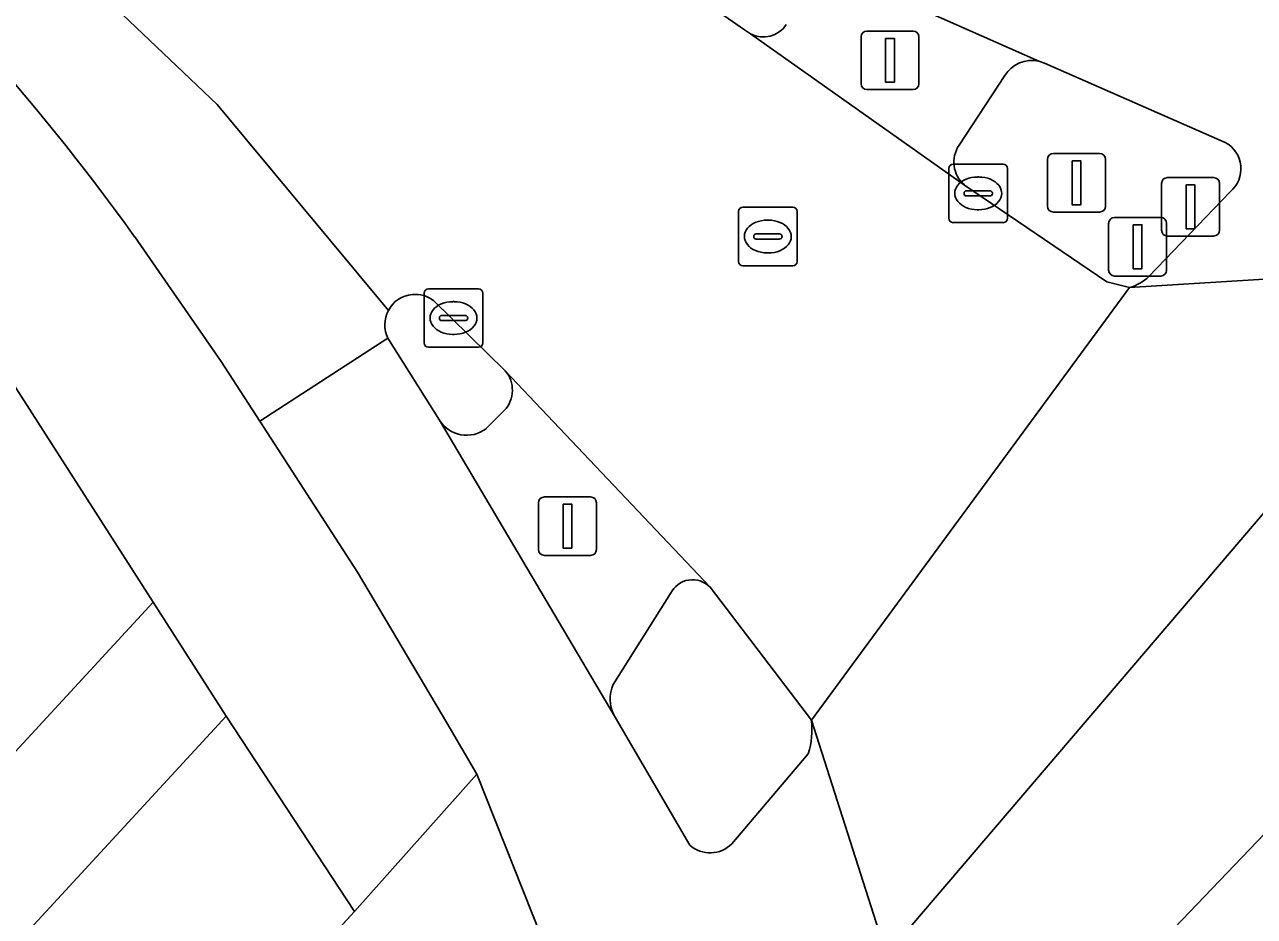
# Model space of a CAD drawing. Extents: x 159039 to 160102, y 381214 to 382524.
# Drawn here: x 159827.01 to 159848.02, y 381912.76 to 381928 of the extents above; entities that cross this region are included whole.
import ezdxf

# ---------------------------------------------------------------- set-up
doc = ezdxf.new("R2010")
doc.units = 0
for name, color, linetype in [('IMGEO_Drukknoppaal', 7, 'Continuous'), ('IMGEO_Fietspad_gesloten', 7, 'Continuous'), ('IMGEO_Groenvoorziening', 7, 'Continuous'), ('IMGEO_Kolk', 7, 'Continuous'), ('IMGEO_Lichtmast', 7, 'Continuous'), ('IMGEO_Rijbaan_lokaal_gesloten', 7, 'Continuous'), ('IMGEO_Rijbaan_regionaal_gesloten', 7, 'Continuous'), ('IMGEO_Rioolput', 7, 'Continuous'), ('IMGEO_Verkeerseiland_gesloten', 7, 'Continuous'), ('IMGEO_Verkeerseiland_groen', 7, 'Continuous'), ('IMGEO_Verkeersregelinstallatiepaal', 7, 'Continuous'), ('IMGEO_Voetpad_gesloten', 7, 'Continuous'), ('IMGEO_Voetpad_open', 7, 'Continuous')]:
    doc.layers.add(name, color=color, linetype=linetype)

msp = doc.modelspace()

# ---------------------------------------------------------------- linework, layer by layer
at = {"layer": 'IMGEO_Drukknoppaal'}
for p, q in [((159846.531, 381925.383), (159847.321, 381925.383)), ((159847.321, 381925.383), (159846.531, 381925.383)), ((159846.431, 381924.483), (159846.431, 381925.283)), ((159846.431, 381925.283), (159846.431, 381924.483)), ((159847.421, 381925.283), (159847.421, 381924.483)), ((159847.421, 381924.483), (159847.421, 381925.283)), ((159847.321, 381924.383), (159846.531, 381924.383)), ((159846.531, 381924.383), (159847.321, 381924.383))]:
    msp.add_line(p, q, dxfattribs=at)
msp.add_lwpolyline([(159846.851, 381925.258), (159847.001, 381925.258), (159847.001, 381924.508), (159846.851, 381924.508), (159846.851, 381925.258)], dxfattribs=at)
for centre, start, end in [((159846.531, 381925.283), 90, 180), ((159846.531, 381925.283), 90, 180), ((159847.321, 381925.283), 0, 90), ((159847.321, 381925.283), 360, 90), ((159846.531, 381924.483), 180, 270), ((159846.531, 381924.483), 180, 270), ((159847.321, 381924.483), 270, 0), ((159847.321, 381924.483), 270, 0)]:
    msp.add_arc(centre, 0.1, start, end, dxfattribs=at)
at = {"layer": 'IMGEO_Fietspad_gesloten'}
for points in [[(159840.044, 381932.113), (159838.443, 381932.851), (159837.365, 381930.455), (159840.274, 381929.172), (159844.333, 381927.37), (159844.43, 381927.337), (159847.518, 381925.985)], [(159847.606, 381925.139), (159846.213, 381923.695)], [(159845.881, 381923.503), (159851.776, 381923.869)], [(159838.374, 381913.975), (159837.081, 381916.194), (159834.097, 381921.239), (159833.213, 381922.637), (159831.026, 381921.22), (159832.697, 381918.64), (159834.219, 381916.068), (159834.735, 381915.192), (159835.844, 381912.392)], [(159841.732, 381912.105), (159840.448, 381916.114)], [(159840.395, 381915.539), (159839.088, 381913.998)]]:
    msp.add_lwpolyline(points, dxfattribs=at)
for centre, radius, start, end in [((159847.272, 381925.532), 0.515, 310.3476, 61.5294), ((159845.705, 381924.19), 0.709, 284.3531, 315.7297), ((159839.164, 381915.942), 1.295, 341.8524, 7.615), ((159838.719, 381914.37), 0.524, 228.8758, 314.8143)]:
    msp.add_arc(centre, radius, start, end, dxfattribs=at)
at = {"layer": 'IMGEO_Groenvoorziening'}
msp.add_lwpolyline([(159822.911, 381917.483), (159825.971, 381914.624), (159829.204, 381918.127), (159826.713, 381922.012), (159826.119, 381922.937), (159824.951, 381924.758)], dxfattribs=at)
at = {"layer": 'IMGEO_Kolk'}
for p, q in [((159842.798, 381924.687), (159842.798, 381925.539)), ((159842.873, 381925.613), (159843.725, 381925.613)), ((159843.799, 381925.539), (159843.799, 381924.687)), ((159843.286, 381925.393), (159843.311, 381925.393)), ((159843.057, 381925.107), (159843.057, 381925.119)), ((159843.1, 381925.156), (159843.498, 381925.156)), ((159843.541, 381925.119), (159843.541, 381925.107)), ((159843.495, 381925.07), (159843.097, 381925.07)), ((159843.309, 381924.833), (159843.284, 381924.833)), ((159843.725, 381924.613), (159842.873, 381924.613)), ((159833.909, 381923.483), (159834.761, 381923.483)), ((159833.834, 381922.557), (159833.834, 381923.409)), ((159834.322, 381923.263), (159834.347, 381923.263)), ((159834.835, 381923.409), (159834.835, 381922.557)), ((159834.136, 381923.026), (159834.534, 381923.026)), ((159834.093, 381922.977), (159834.093, 381922.989)), ((159834.531, 381922.94), (159834.133, 381922.94)), ((159834.577, 381922.989), (159834.577, 381922.977)), ((159834.345, 381922.703), (159834.32, 381922.703)), ((159834.761, 381922.483), (159833.909, 381922.483))]:
    msp.add_line(p, q, dxfattribs=at)
for points in [[(159842.798, 381924.687), (159842.798, 381925.539)], [(159842.873, 381925.613), (159843.725, 381925.613)], [(159843.799, 381925.539), (159843.799, 381924.687)], [(159843.725, 381924.613), (159842.873, 381924.613)], [(159833.909, 381923.483), (159834.761, 381923.483)], [(159833.834, 381922.557), (159833.834, 381923.409)], [(159834.835, 381923.409), (159834.835, 381922.557)], [(159834.761, 381922.483), (159833.909, 381922.483)]]:
    msp.add_lwpolyline(points, dxfattribs=at)
for centre, radius, start, end in [((159842.875, 381925.537), 0.0765, 91.552, 178.448), ((159842.875, 381925.537), 0.0765, 91.552, 178.448), ((159843.723, 381925.537), 0.0765, 1.552, 88.448), ((159843.723, 381925.537), 0.0765, 1.552, 88.448), ((159843.097, 381925.116), 0.0403, 85.8775, 175.7526), ((159843.094, 381925.106), 0.0366, 178.938, 274.7102), ((159843.498, 381925.113), 0.043, 264.8664, 352.4533), ((159843.502, 381925.118), 0.0386, 1.7309, 96.639), ((159842.875, 381924.689), 0.0765, 181.552, 268.448), ((159842.875, 381924.689), 0.0765, 181.552, 268.448), ((159843.723, 381924.689), 0.0765, 271.552, 358.448), ((159843.723, 381924.689), 0.0765, 271.552, 358.448), ((159833.911, 381923.407), 0.0765, 91.552, 178.448), ((159833.911, 381923.407), 0.0765, 91.552, 178.448), ((159834.759, 381923.407), 0.0765, 1.552, 88.448), ((159834.759, 381923.407), 0.0765, 1.552, 88.448), ((159834.133, 381922.986), 0.0403, 85.8775, 175.7526), ((159834.538, 381922.988), 0.0386, 1.7309, 96.639), ((159834.13, 381922.976), 0.0366, 178.938, 274.7102), ((159834.534, 381922.983), 0.043, 264.8664, 352.4533), ((159833.911, 381922.559), 0.0765, 181.552, 268.448), ((159833.911, 381922.559), 0.0765, 181.552, 268.448), ((159834.759, 381922.559), 0.0765, 271.552, 358.448), ((159834.759, 381922.559), 0.0765, 271.552, 358.448)]:
    msp.add_arc(centre, radius, start, end, dxfattribs=at)
for centre, major_axis, ratio, start_param, end_param in [((159843.285, 381925.113), (-0.387, 0.002), 0.722429, 4.712389, 7.853982), ((159843.31, 381925.113), (-0.39, 0.002), 0.717154, 1.570796, 4.712389), ((159834.321, 381922.983), (-0.387, 0.002), 0.722429, 4.712389, 7.853982), ((159834.346, 381922.983), (-0.39, 0.002), 0.717154, 1.570796, 4.712389)]:
    msp.add_ellipse(centre, major_axis=major_axis, ratio=ratio, start_param=start_param, end_param=end_param, dxfattribs=at)
at = {"layer": 'IMGEO_Lichtmast'}
for p, q in [((159844.583, 381925.794), (159845.373, 381925.794)), ((159845.373, 381925.794), (159844.583, 381925.794)), ((159844.483, 381924.894), (159844.483, 381925.694)), ((159844.483, 381925.694), (159844.483, 381924.894)), ((159845.473, 381925.694), (159845.473, 381924.894)), ((159845.473, 381924.894), (159845.473, 381925.694)), ((159845.373, 381924.794), (159844.583, 381924.794)), ((159844.583, 381924.794), (159845.373, 381924.794))]:
    msp.add_line(p, q, dxfattribs=at)
msp.add_lwpolyline([(159844.903, 381925.669), (159845.053, 381925.669), (159845.053, 381924.919), (159844.903, 381924.919), (159844.903, 381925.669)], dxfattribs=at)
for centre, start, end in [((159844.583, 381925.694), 90, 180), ((159844.583, 381925.694), 90, 180), ((159845.373, 381925.694), 0, 90), ((159845.373, 381925.694), 360, 90), ((159844.583, 381924.894), 180, 270), ((159844.583, 381924.894), 180, 270), ((159845.373, 381924.894), 270, 0), ((159845.373, 381924.894), 270, 0)]:
    msp.add_arc(centre, 0.1, start, end, dxfattribs=at)
at = {"layer": 'IMGEO_Rijbaan_lokaal_gesloten'}
for points in [[(159801.104, 381962.181), (159798.9, 381960.204), (159800.971, 381957.815), (159807.484, 381950.275), (159811.787, 381945.459), (159818.497, 381938.117), (159824.221, 381932.315), (159828.682, 381928.17), (159830.3, 381926.63), (159833.224, 381923.111)], [(159833.224, 381923.111), (159830.3, 381926.63), (159828.682, 381928.17), (159824.221, 381932.315), (159818.497, 381938.117), (159811.787, 381945.459), (159807.484, 381950.275), (159800.971, 381957.815), (159798.9, 381960.204)], [(159834.001, 381923.276), (159835.217, 381922.082), (159838.719, 381918.385), (159840.448, 381916.114), (159845.881, 381923.503), (159845.499, 381923.599), (159843.065, 381925.256), (159839.408, 381927.838), (159839.308, 381927.909), (159836.836, 381929.627)], [(159828.888, 381924.371), (159830.366, 381922.239), (159831.026, 381921.22), (159833.213, 381922.637)]]:
    msp.add_lwpolyline(points, dxfattribs=at)
msp.add_lwpolyline([(159851.776, 381923.869), (159845.881, 381923.503), (159840.448, 381916.114), (159841.732, 381912.105)], close=True, dxfattribs=at)
for centre, radius, start, end in [((159796.562, 381901.188), 39.779, 35.6466, 48.517), ((159833.661, 381922.898), 0.486, 93.4183, 153.9618), ((159833.683, 381922.869), 0.517, 52.0137, 95.6449), ((159833.678, 381922.863), 0.517, 151.3993, 205.9418)]:
    msp.add_arc(centre, radius, start, end, dxfattribs=at)
at = {"layer": 'IMGEO_Rijbaan_regionaal_gesloten'}
for points in [[(159861.117, 381927.672), (159858.668, 381930.002), (159855.553, 381926.861), (159855.462, 381926.77), (159852.68, 381924.276), (159851.776, 381923.869), (159841.732, 381912.105), (159841.799, 381911.893)], [(159862.28, 381915.168), (159865.055, 381918.022), (159865.226, 381918.189), (159868.068, 381921.059), (159866.19, 381922.846), (159863.621, 381925.29), (159861.117, 381927.672), (159839.614, 381905.211), (159836.808, 381901.913), (159839.399, 381899.421), (159841.852, 381897.063), (159844.712, 381900.481), (159847.025, 381903.085)], [(159841.602, 381909.357), (159841.372, 381908.61), (159839.733, 381905.437), (159839.614, 381905.211), (159861.117, 381927.672)]]:
    msp.add_lwpolyline(points, dxfattribs=at)
at = {"layer": 'IMGEO_Rioolput'}
for p, q in [((159839.204, 381923.95), (159839.204, 381924.802)), ((159839.279, 381924.876), (159840.131, 381924.876)), ((159840.205, 381924.802), (159840.205, 381923.95)), ((159839.692, 381924.656), (159839.717, 381924.656)), ((159839.463, 381924.37), (159839.463, 381924.382)), ((159839.901, 381924.333), (159839.503, 381924.333)), ((159839.506, 381924.419), (159839.904, 381924.419)), ((159839.947, 381924.382), (159839.947, 381924.37)), ((159839.715, 381924.096), (159839.69, 381924.096)), ((159840.131, 381923.876), (159839.279, 381923.876))]:
    msp.add_line(p, q, dxfattribs=at)
for points in [[(159839.204, 381923.95), (159839.204, 381924.802)], [(159839.279, 381924.876), (159840.131, 381924.876)], [(159840.205, 381924.802), (159840.205, 381923.95)], [(159840.131, 381923.876), (159839.279, 381923.876)]]:
    msp.add_lwpolyline(points, dxfattribs=at)
for centre, radius, start, end in [((159839.281, 381924.8), 0.0765, 91.552, 178.448), ((159839.281, 381924.8), 0.0765, 91.552, 178.448), ((159840.129, 381924.8), 0.0765, 1.552, 88.448), ((159840.129, 381924.8), 0.0765, 1.552, 88.448), ((159839.503, 381924.379), 0.0403, 85.8775, 175.7526), ((159839.5, 381924.369), 0.0366, 178.938, 274.7102), ((159839.904, 381924.376), 0.043, 264.8664, 352.4533), ((159839.908, 381924.381), 0.0386, 1.7309, 96.639), ((159839.281, 381923.952), 0.0765, 181.552, 268.448), ((159839.281, 381923.952), 0.0765, 181.552, 268.448), ((159840.129, 381923.952), 0.0765, 271.552, 358.448), ((159840.129, 381923.952), 0.0765, 271.552, 358.448)]:
    msp.add_arc(centre, radius, start, end, dxfattribs=at)
for centre, major_axis, ratio, start_param, end_param in [((159839.691, 381924.376), (-0.387, 0.002), 0.722429, 4.712389, 7.853982), ((159839.716, 381924.376), (-0.39, 0.002), 0.717154, 1.570796, 4.712389)]:
    msp.add_ellipse(centre, major_axis=major_axis, ratio=ratio, start_param=start_param, end_param=end_param, dxfattribs=at)
at = {"layer": 'IMGEO_Verkeerseiland_gesloten'}
for points in [[(159836.836, 381929.627), (159839.308, 381927.909), (159839.408, 381927.838)], [(159847.518, 381925.985), (159844.43, 381927.337), (159844.333, 381927.37)], [(159843.756, 381927.125), (159842.972, 381925.936)], [(159843.065, 381925.256), (159845.499, 381923.599), (159845.881, 381923.503)], [(159846.213, 381923.695), (159847.606, 381925.139)], [(159835.217, 381922.082), (159834.001, 381923.276)], [(159833.213, 381922.637), (159834.097, 381921.239)], [(159834.89, 381921.092), (159835.201, 381921.403)], [(159840.448, 381916.114), (159838.719, 381918.385)], [(159838.043, 381918.278), (159837.063, 381916.722)], [(159837.081, 381916.194), (159838.374, 381913.975)], [(159839.088, 381913.998), (159840.395, 381915.539)]]:
    msp.add_lwpolyline(points, dxfattribs=at)
for centre, radius, start, end in [((159839.627, 381928.253), 0.469, 242.2085, 326.9189), ((159844.211, 381926.855), 0.529, 76.6852, 149.328), ((159843.396, 381925.648), 0.513, 145.7858, 229.7897), ((159847.272, 381925.532), 0.515, 310.3476, 61.5294), ((159845.705, 381924.19), 0.709, 284.3531, 315.7297), ((159833.661, 381922.898), 0.486, 93.4183, 153.9618), ((159833.683, 381922.869), 0.517, 52.0137, 95.6449), ((159833.678, 381922.863), 0.517, 151.3993, 205.9418), ((159834.838, 381921.751), 0.503, 316.1545, 41.1457), ((159834.56, 381921.523), 0.543, 211.5156, 307.4808), ((159838.419, 381918.092), 0.42, 44.3666, 153.6222), ((159837.594, 381916.476), 0.585, 155.1109, 208.7941), ((159839.164, 381915.942), 1.295, 341.8524, 7.615), ((159838.719, 381914.37), 0.524, 228.8758, 314.8143)]:
    msp.add_arc(centre, radius, start, end, dxfattribs=at)
at = {"layer": 'IMGEO_Verkeerseiland_groen'}
msp.add_lwpolyline([(159832.642, 381912.84), (159830.452, 381916.181), (159825.622, 381910.948), (159828.456, 381908.302)], close=True, dxfattribs=at)
at = {"layer": 'IMGEO_Verkeersregelinstallatiepaal'}
for p, q in [((159841.397, 381927.886), (159842.187, 381927.886)), ((159842.187, 381927.886), (159841.397, 381927.886)), ((159841.297, 381926.986), (159841.297, 381927.786)), ((159841.297, 381927.786), (159841.297, 381926.986)), ((159842.287, 381927.786), (159842.287, 381926.986)), ((159842.287, 381926.986), (159842.287, 381927.786)), ((159842.187, 381926.886), (159841.397, 381926.886)), ((159841.397, 381926.886), (159842.187, 381926.886)), ((159845.627, 381924.701), (159846.417, 381924.701)), ((159846.417, 381924.701), (159845.627, 381924.701)), ((159845.527, 381923.801), (159845.527, 381924.601)), ((159845.527, 381924.601), (159845.527, 381923.801)), ((159846.517, 381924.601), (159846.517, 381923.801)), ((159846.517, 381923.801), (159846.517, 381924.601)), ((159846.417, 381923.701), (159845.627, 381923.701)), ((159845.627, 381923.701), (159846.417, 381923.701)), ((159835.887, 381919.927), (159836.677, 381919.927)), ((159836.677, 381919.927), (159835.887, 381919.927)), ((159835.787, 381919.027), (159835.787, 381919.827)), ((159835.787, 381919.827), (159835.787, 381919.027)), ((159836.777, 381919.827), (159836.777, 381919.027)), ((159836.777, 381919.027), (159836.777, 381919.827)), ((159836.677, 381918.927), (159835.887, 381918.927)), ((159835.887, 381918.927), (159836.677, 381918.927))]:
    msp.add_line(p, q, dxfattribs=at)
for points in [[(159841.717, 381927.761), (159841.867, 381927.761), (159841.867, 381927.011), (159841.717, 381927.011), (159841.717, 381927.761)], [(159845.947, 381924.576), (159846.097, 381924.576), (159846.097, 381923.826), (159845.947, 381923.826), (159845.947, 381924.576)], [(159836.207, 381919.802), (159836.357, 381919.802), (159836.357, 381919.052), (159836.207, 381919.052), (159836.207, 381919.802)]]:
    msp.add_lwpolyline(points, dxfattribs=at)
for centre, start, end in [((159841.397, 381927.786), 90, 180), ((159841.397, 381927.786), 90, 180), ((159842.187, 381927.786), 0, 90), ((159842.187, 381927.786), 360, 90), ((159841.397, 381926.986), 180, 270), ((159841.397, 381926.986), 180, 270), ((159842.187, 381926.986), 270, 0), ((159842.187, 381926.986), 270, 0), ((159845.627, 381924.601), 90, 180), ((159845.627, 381924.601), 90, 180), ((159846.417, 381924.601), 0, 90), ((159846.417, 381924.601), 360, 90), ((159845.627, 381923.801), 180, 270), ((159845.627, 381923.801), 180, 270), ((159846.417, 381923.801), 270, 0), ((159846.417, 381923.801), 270, 0), ((159835.887, 381919.827), 90, 180), ((159835.887, 381919.827), 90, 180), ((159836.677, 381919.827), 0, 90), ((159836.677, 381919.827), 360, 90), ((159835.887, 381919.027), 180, 270), ((159835.887, 381919.027), 180, 270), ((159836.677, 381919.027), 270, 0), ((159836.677, 381919.027), 270, 0)]:
    msp.add_arc(centre, 0.1, start, end, dxfattribs=at)
at = {"layer": 'IMGEO_Voetpad_gesloten'}
for points in [[(159838.719, 381918.385), (159835.217, 381922.082)], [(159835.201, 381921.403), (159834.89, 381921.092)], [(159834.097, 381921.239), (159837.081, 381916.194)], [(159837.063, 381916.722), (159838.043, 381918.278)]]:
    msp.add_lwpolyline(points, dxfattribs=at)
for centre, radius, start, end in [((159834.838, 381921.751), 0.503, 316.1545, 41.1457), ((159834.56, 381921.523), 0.543, 211.5156, 307.4808), ((159838.419, 381918.092), 0.42, 44.3666, 153.6222), ((159837.594, 381916.476), 0.585, 155.1109, 208.7941)]:
    msp.add_arc(centre, radius, start, end, dxfattribs=at)
at = {"layer": 'IMGEO_Voetpad_open'}
for points in [[(159844.333, 381927.37), (159840.274, 381929.172)], [(159839.408, 381927.838), (159843.065, 381925.256)], [(159842.972, 381925.936), (159843.756, 381927.125)], [(159824.951, 381924.758), (159826.119, 381922.937), (159826.713, 381922.012), (159829.204, 381918.127), (159830.452, 381916.181), (159832.642, 381912.84), (159834.735, 381915.192), (159834.219, 381916.068), (159832.697, 381918.64), (159831.026, 381921.22), (159830.366, 381922.239), (159828.888, 381924.371)], [(159835.844, 381912.392), (159834.735, 381915.192), (159832.642, 381912.84), (159828.456, 381908.302), (159826.415, 381906.091), (159818.144, 381897.127), (159816.954, 381895.837), (159772.318, 381847.586), (159770.231, 381845.407), (159761.763, 381836.506), (159760.657, 381835.297), (159738.955, 381811.616), (159716.237, 381786.825), (159714.17, 381784.617), (159705.91, 381775.661), (159704.683, 381774.338), (159660.019, 381725.972), (159657.972, 381723.795), (159649.677, 381714.801), (159648.524, 381713.555), (159603.909, 381665.258)]]:
    msp.add_lwpolyline(points, dxfattribs=at)
msp.add_lwpolyline([(159829.204, 381918.127), (159825.971, 381914.624), (159823.958, 381912.431), (159825.622, 381910.948), (159830.452, 381916.181)], close=True, dxfattribs=at)
for centre, radius, start, end in [((159796.562, 381901.188), 39.779, 35.6466, 48.517), ((159839.627, 381928.253), 0.469, 242.2085, 326.9189), ((159844.211, 381926.855), 0.529, 76.6852, 149.328), ((159843.396, 381925.648), 0.513, 145.7858, 229.7897)]:
    msp.add_arc(centre, radius, start, end, dxfattribs=at)

doc.saveas('drawing.dxf')
